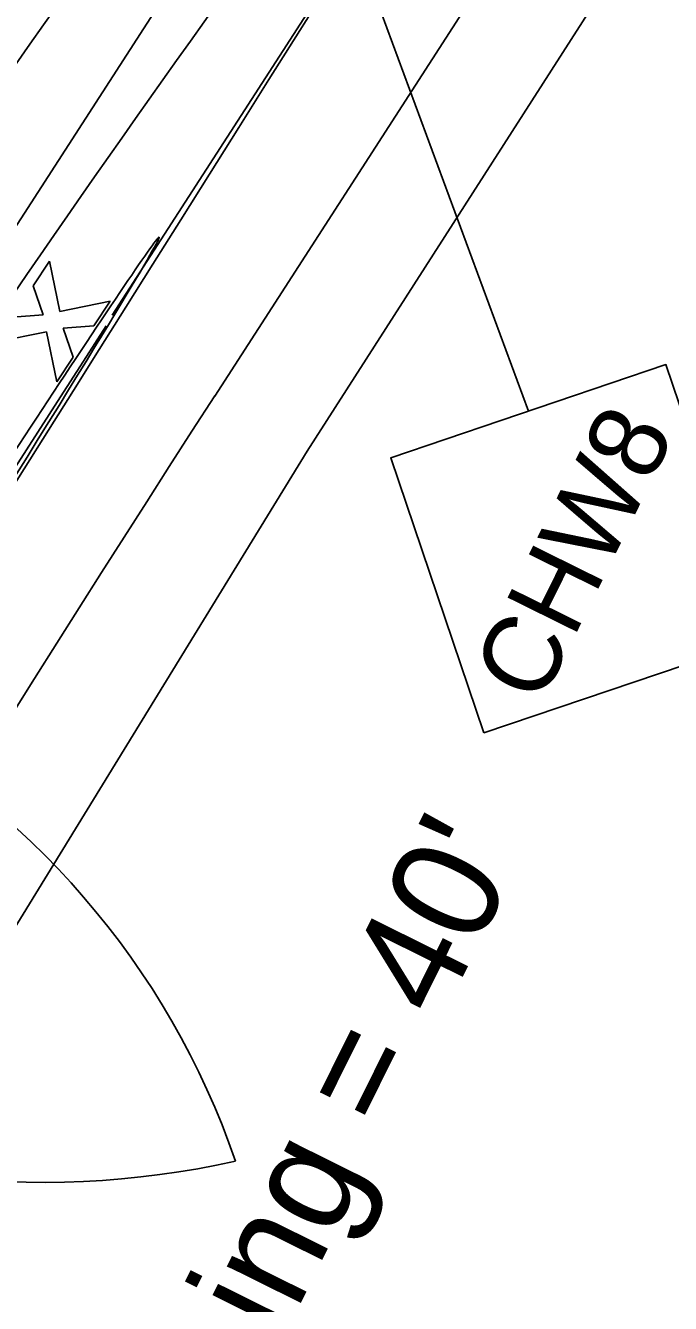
# Model space of a CAD drawing. Extents: x 14104283 to 14129344, y 8637090 to 8673339.
# Drawn here: x 14119177.6 to 14119237.5, y 8668808.6 to 8668927.4 of the extents above; entities that cross this region are included whole.
import ezdxf

# ---------------------------------------------------------------- set-up
doc = ezdxf.new("R2010")
doc.units = 0
for name, color, linetype in [('Cell', 7, 'Continuous'), ('dsnPaintExistingBrokenLaneLineWhite', 7, 'Continuous'), ('dsnPaintExistingEdgeLineRightWhite', 7, 'Continuous'), ('dsnPaintRemoveDoubleCenterLineYellow', 7, 'Continuous'), ('dsnShadingPaved', 7, 'Continuous'), ('dsnStdLabel', 7, 'Continuous'), ('dsnStgShadingPrevPav', 7, 'Continuous'), ('dsnTapePlaceChannelizingLaneWhite', 7, 'Continuous'), ('dsnTapePlaceChannelizingLaneYellow', 7, 'Continuous')]:
    doc.layers.add(name, color=color, linetype=linetype)

msp = doc.modelspace()

# ---------------------------------------------------------------- linework, layer by layer
at = {"layer": 'Cell'}
for p, q in [((14119179.82, 8668905.46), (14119178.31, 8668903.16)), ((14119180.78, 8668900.78), (14119179.82, 8668905.46)), ((14119178.31, 8668903.16), (14119179.22, 8668900.46)), ((14119185.46, 8668901.74), (14119180.78, 8668900.78)), ((14119183.94, 8668899.45), (14119185.46, 8668901.74)), ((14119179.22, 8668900.46), (14119176.38, 8668900.24)), ((14119174.87, 8668897.94), (14119179.54, 8668898.9)), ((14119179.54, 8668898.9), (14119180.5, 8668894.23)), ((14119181.1, 8668899.22), (14119183.94, 8668899.45)), ((14119182.01, 8668896.52), (14119181.1, 8668899.22)), ((14119180.5, 8668894.23), (14119182.01, 8668896.52))]:
    msp.add_line(p, q, dxfattribs=at)
at = {"layer": 'dsnPaintExistingBrokenLaneLineWhite'}
msp.add_line((14119185.65, 8668900.44), (14119234.39, 8668975.91), dxfattribs=at)
msp.add_arc((14121592.11, 8667345.68), 2864.95, 147.15737, 157.1633, dxfattribs=at)
at = {"layer": 'dsnPaintExistingEdgeLineRightWhite'}
msp.add_line((14119195.17, 8668892.92), (14119244.64, 8668969.55), dxfattribs=at)
msp.add_arc((14121592.11, 8667345.68), 2852.95, 147.15737, 157.1633, dxfattribs=at)
at = {"layer": 'dsnPaintRemoveDoubleCenterLineYellow'}
msp.add_line((14119175.57, 8668906.95), (14119292.21, 8669087.56), dxfattribs=at)
at = {"layer": 'dsnShadingPaved'}
for radius in [2012, 2000]:
    msp.add_arc((14120823.3, 8667767.54), radius, 143.15224, 151.24538, dxfattribs=at)
at = {"layer": 'dsnStdLabel'}
msp.add_line((14119205.34, 8668942.96), (14119224.32, 8668891.52), dxfattribs=at)
msp.add_lwpolyline([(14119299.05, 8669035.48), (14119267.2, 8668986.39), (14119235.59, 8668937.49), (14119203.77, 8668887.79), (14119172.82, 8668837.38)], dxfattribs=at)
msp.add_lwpolyline([(14119220.18, 8668861.62), (14119245.76, 8668870.27), (14119237.1, 8668895.85), (14119211.53, 8668887.19)], close=True, dxfattribs=at)
for centre, radius, start, end in [((14120503.02, 8668359.24), 1512, 147.24256, 159.62671), ((14120503.02, 8668359.24), 1488, 147.24256, 158.15787), ((14119126.52, 8668797.54), 74.64, 18.9813, 62.6878), ((14119179.16, 8668901.91), 82.08, 242.911, 282.6274)]:
    msp.add_arc(centre, radius, start, end, dxfattribs=at)
msp.add_open_spline([(14119078.88, 8668729.34), (14119110.56, 8668783.38), (14119143.4, 8668836.72), (14119177.41, 8668889.33), (14119212.12, 8668941.29), (14119078.88, 8668729.34), (14119212.12, 8668941.29)], degree=3, dxfattribs=at)
at = {"layer": 'dsnStgShadingPrevPav'}
msp.add_lwpolyline([(14119455.82, 8669289.13), (14119447.45, 8669266.1), (14119424.62, 8669230.68), (14119396.25, 8669185.73), (14119365.96, 8669139.11), (14119334.97, 8669091.45), (14119304.91, 8669044.51), (14119267.2, 8668986.39), (14119235.59, 8668937.49), (14119203.77, 8668887.79), (14119172.82, 8668837.38)], dxfattribs=at)
at = {"layer": 'dsnTapePlaceChannelizingLaneWhite'}
msp.add_arc((14120823.3, 8667767.54), 2000, 143.15224, 151.24538, dxfattribs=at)
at = {"layer": 'dsnTapePlaceChannelizingLaneYellow'}
msp.add_arc((14120823.3, 8667767.54), 2012, 143.15224, 151.24538, dxfattribs=at)

# ---------------------------------------------------------------- texts
at = {"layer": 'dsnStdLabel'}
for s, height, rotation, p in [('CHW8', 7.2, 63.6912, (14119225.4, 8668864.06)), ("Spacing = 40'", 10, 63.6002, (14119187.89, 8668777.84))]:
    msp.add_text(s, height=height, rotation=rotation, dxfattribs=at).set_placement(p)

doc.saveas('drawing.dxf')
